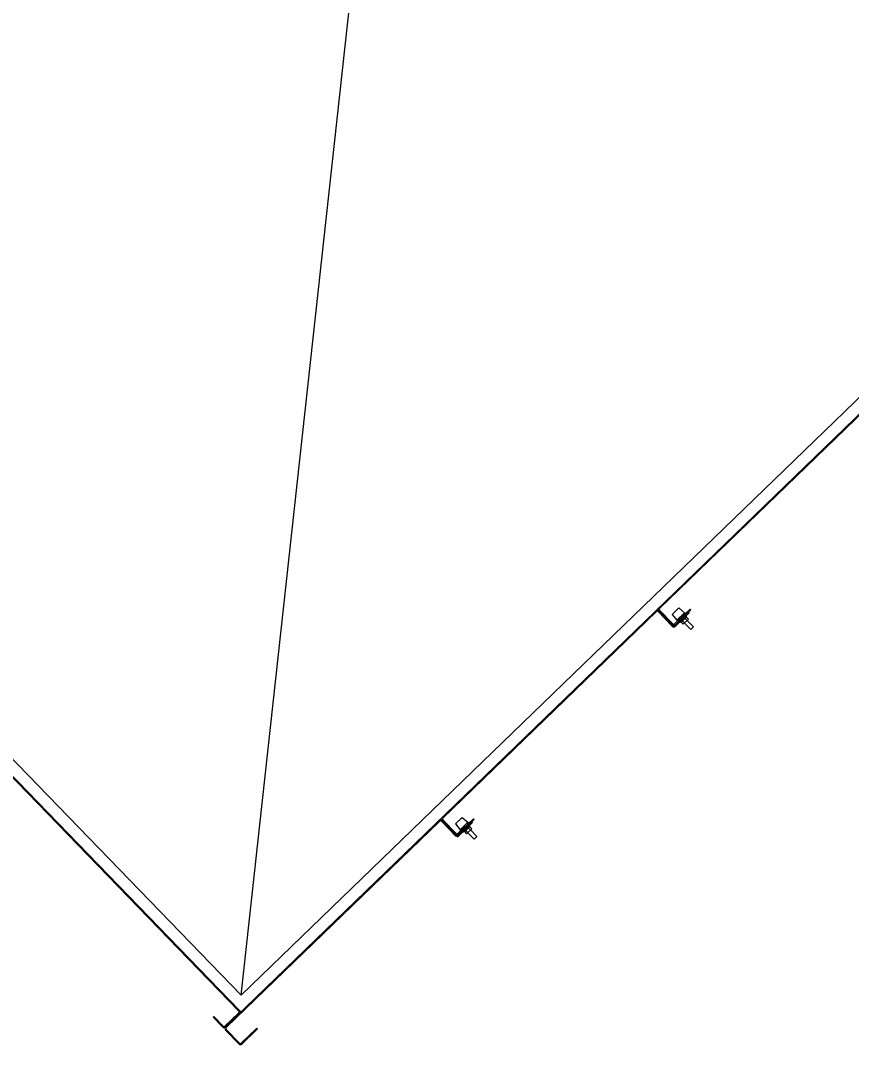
# Model space of a CAD drawing. Extents: x 468143 to 491361, y 1438528 to 1468730.
# Drawn here: x 490352.039 to 490355.498, y 1467635.322 to 1467639.586 of the extents above; entities that cross this region are included whole.
import ezdxf

# ---------------------------------------------------------------- set-up
doc = ezdxf.new("R2010")
doc.units = 0
doc.layers.add('Xreference_dp', color=7, linetype='Continuous')

msp = doc.modelspace()

# ---------------------------------------------------------------- linework, layer by layer
at = {"layer": 'Xreference_dp'}
for p, q in [((490352.9582, 1467635.527), (490353.8712, 1467643.8771)), ((490352.9582, 1467635.527), (490353.8712, 1467643.8771)), ((490357.7361, 1467640.0827), (490352.893, 1467635.3955)), ((490357.7361, 1467640.0827), (490352.893, 1467635.3955)), ((490357.6024, 1467640.0218), (490352.9582, 1467635.527)), ((490357.6024, 1467640.0218), (490352.9582, 1467635.527)), ((490349.1273, 1467639.4146), (490352.9506, 1467635.4642)), ((490349.1273, 1467639.4146), (490352.9506, 1467635.4642)), ((490349.2189, 1467639.3907), (490352.9582, 1467635.527)), ((490349.2189, 1467639.3907), (490352.9582, 1467635.527)), ((490355.9356, 1467638.3342), (490354.6994, 1467637.1378)), ((490355.9356, 1467638.3342), (490354.6994, 1467637.1378)), ((490354.6861, 1467637.125), (490353.7977, 1467636.2651)), ((490354.6861, 1467637.125), (490353.7977, 1467636.2651)), ((490354.7521, 1467637.0639), (490354.6931, 1467637.1249)), ((490354.7521, 1467637.0639), (490354.6931, 1467637.1249)), ((490354.7552, 1467637.0669), (490354.6962, 1467637.1279)), ((490354.7552, 1467637.0669), (490354.6962, 1467637.1279)), ((490354.6993, 1467637.1309), (490354.7549, 1467637.0734)), ((490354.6993, 1467637.1309), (490354.7549, 1467637.0734)), ((490354.7796, 1467637.1407), (490354.7514, 1467637.1133)), ((490354.7796, 1467637.1407), (490354.7514, 1467637.1133)), ((490354.7514, 1467637.1133), (490354.7712, 1467637.0893)), ((490354.7514, 1467637.1133), (490354.7712, 1467637.0893)), ((490354.7619, 1467637.0733), (490354.826, 1467637.1353)), ((490354.7619, 1467637.0733), (490354.826, 1467637.1353)), ((490354.82, 1467637.1226), (490354.7622, 1467637.0667)), ((490354.82, 1467637.1226), (490354.7622, 1467637.0667)), ((490354.7649, 1467637.0702), (490354.829, 1467637.1322)), ((490354.7649, 1467637.0702), (490354.829, 1467637.1322)), ((490354.8229, 1467637.1196), (490354.7652, 1467637.0637)), ((490354.8229, 1467637.1196), (490354.7652, 1467637.0637)), ((490354.803, 1467637.1201), (490354.7712, 1467637.0893)), ((490354.803, 1467637.1201), (490354.7712, 1467637.0893)), ((490354.7796, 1467637.1407), (490354.803, 1467637.1201)), ((490354.7796, 1467637.1407), (490354.803, 1467637.1201)), ((490354.8028, 1467637.1069), (490354.8027, 1467637.106)), ((490354.8028, 1467637.1069), (490354.8027, 1467637.106)), ((490354.803, 1467637.1201), (490354.8029, 1467637.1129)), ((490354.803, 1467637.1201), (490354.8029, 1467637.1129)), ((490354.82, 1467637.1226), (490354.8229, 1467637.1196)), ((490354.82, 1467637.1226), (490354.8229, 1467637.1196)), ((490354.829, 1467637.1322), (490354.826, 1467637.1353)), ((490354.829, 1467637.1322), (490354.826, 1467637.1353)), ((490354.7712, 1467637.0893), (490354.7783, 1467637.0892)), ((490354.7712, 1467637.0893), (490354.7783, 1467637.0892)), ((490354.7844, 1467637.0891), (490354.7853, 1467637.0891)), ((490354.7844, 1467637.0891), (490354.7853, 1467637.0891)), ((490354.7884, 1467637.0815), (490354.7845, 1467637.0802)), ((490354.7884, 1467637.0815), (490354.7845, 1467637.0802)), ((490354.7884, 1467637.0815), (490354.7975, 1467637.0721)), ((490354.7884, 1467637.0815), (490354.7975, 1467637.0721)), ((490354.7939, 1467637.0868), (490354.803, 1467637.0774)), ((490354.7939, 1467637.0868), (490354.803, 1467637.0774)), ((490354.8193, 1467637.0932), (490354.7975, 1467637.0721)), ((490354.8193, 1467637.0932), (490354.7975, 1467637.0721)), ((490354.8289, 1467637.0498), (490354.8025, 1467637.077)), ((490354.8289, 1467637.0498), (490354.8025, 1467637.077)), ((490354.8048, 1467637.0973), (490354.8139, 1467637.0879)), ((490354.8048, 1467637.0973), (490354.8139, 1467637.0879)), ((490354.8102, 1467637.1026), (490354.8117, 1467637.1065)), ((490354.8102, 1467637.1026), (490354.8117, 1467637.1065)), ((490354.8102, 1467637.1026), (490354.8193, 1467637.0932)), ((490354.8102, 1467637.1026), (490354.8193, 1467637.0932)), ((490354.8406, 1467637.0612), (490354.8143, 1467637.0884)), ((490354.8406, 1467637.0612), (490354.8143, 1467637.0884)), ((490354.8406, 1467637.0612), (490354.8289, 1467637.0498)), ((490354.8406, 1467637.0612), (490354.8289, 1467637.0498)), ((490352.9476, 1467635.4612), (490351.6159, 1467636.8371)), ((490352.9476, 1467635.4612), (490351.6159, 1467636.8371)), ((490353.8535, 1467636.1941), (490353.7945, 1467636.2552)), ((490353.8535, 1467636.1941), (490353.7945, 1467636.2552)), ((490353.7976, 1467636.2581), (490353.8532, 1467636.2007)), ((490353.7976, 1467636.2581), (490353.8532, 1467636.2007)), ((490353.8779, 1467636.268), (490353.8496, 1467636.2406)), ((490353.8779, 1467636.268), (490353.8496, 1467636.2406)), ((490353.8601, 1467636.2006), (490353.9242, 1467636.2626)), ((490353.8601, 1467636.2006), (490353.9242, 1467636.2626)), ((490353.8631, 1467636.1975), (490353.9272, 1467636.2595)), ((490353.8631, 1467636.1975), (490353.9272, 1467636.2595)), ((490353.8779, 1467636.268), (490353.9013, 1467636.2474)), ((490353.8779, 1467636.268), (490353.9013, 1467636.2474)), ((490353.9272, 1467636.2595), (490353.9242, 1467636.2626)), ((490353.9272, 1467636.2595), (490353.9242, 1467636.2626)), ((490353.7844, 1467636.2523), (490352.8959, 1467635.3924)), ((490353.7844, 1467636.2523), (490352.8959, 1467635.3924)), ((490353.8504, 1467636.1912), (490353.7914, 1467636.2522)), ((490353.8504, 1467636.1912), (490353.7914, 1467636.2522)), ((490353.8496, 1467636.2406), (490353.8694, 1467636.2166)), ((490353.8496, 1467636.2406), (490353.8694, 1467636.2166)), ((490353.9182, 1467636.2499), (490353.8605, 1467636.194)), ((490353.9182, 1467636.2499), (490353.8605, 1467636.194)), ((490353.9212, 1467636.2468), (490353.8635, 1467636.1909)), ((490353.9212, 1467636.2468), (490353.8635, 1467636.1909)), ((490353.9013, 1467636.2474), (490353.8694, 1467636.2166)), ((490353.9013, 1467636.2474), (490353.8694, 1467636.2166)), ((490353.8694, 1467636.2166), (490353.8766, 1467636.2165)), ((490353.8694, 1467636.2166), (490353.8766, 1467636.2165)), ((490353.8827, 1467636.2164), (490353.8836, 1467636.2164)), ((490353.8827, 1467636.2164), (490353.8836, 1467636.2164)), ((490353.8921, 1467636.2141), (490353.9012, 1467636.2047)), ((490353.8921, 1467636.2141), (490353.9012, 1467636.2047)), ((490353.9176, 1467636.2205), (490353.8958, 1467636.1994)), ((490353.9176, 1467636.2205), (490353.8958, 1467636.1994)), ((490353.901, 1467636.2342), (490353.901, 1467636.2333)), ((490353.901, 1467636.2342), (490353.901, 1467636.2333)), ((490353.9013, 1467636.2474), (490353.9011, 1467636.2402)), ((490353.9013, 1467636.2474), (490353.9011, 1467636.2402)), ((490353.903, 1467636.2246), (490353.9121, 1467636.2152)), ((490353.903, 1467636.2246), (490353.9121, 1467636.2152)), ((490353.9085, 1467636.2299), (490353.9099, 1467636.2338)), ((490353.9085, 1467636.2299), (490353.9099, 1467636.2338)), ((490353.9085, 1467636.2299), (490353.9176, 1467636.2205)), ((490353.9085, 1467636.2299), (490353.9176, 1467636.2205)), ((490353.9389, 1467636.1885), (490353.9126, 1467636.2157)), ((490353.9389, 1467636.1885), (490353.9126, 1467636.2157)), ((490353.9182, 1467636.2499), (490353.9212, 1467636.2468)), ((490353.9182, 1467636.2499), (490353.9212, 1467636.2468)), ((490353.8867, 1467636.2088), (490353.8828, 1467636.2075)), ((490353.8867, 1467636.2088), (490353.8828, 1467636.2075)), ((490353.8867, 1467636.2088), (490353.8958, 1467636.1994)), ((490353.8867, 1467636.2088), (490353.8958, 1467636.1994)), ((490353.9271, 1467636.1771), (490353.9008, 1467636.2043)), ((490353.9271, 1467636.1771), (490353.9008, 1467636.2043)), ((490353.9389, 1467636.1885), (490353.9271, 1467636.1771)), ((490353.9389, 1467636.1885), (490353.9271, 1467636.1771)), ((490352.89, 1467635.3986), (490352.9474, 1467635.4542)), ((490352.89, 1467635.3986), (490352.9474, 1467635.4542)), ((490352.9508, 1467635.464), (490352.9571, 1467635.4575)), ((490352.9508, 1467635.464), (490352.9571, 1467635.4575)), ((490352.8407, 1467635.4362), (490352.8438, 1467635.4392)), ((490352.8407, 1467635.4362), (490352.8438, 1467635.4392)), ((490352.8407, 1467635.4362), (490352.8799, 1467635.3957)), ((490352.8407, 1467635.4362), (490352.8799, 1467635.3957)), ((490352.8438, 1467635.4392), (490352.883, 1467635.3987)), ((490352.8438, 1467635.4392), (490352.883, 1467635.3987)), ((490352.8927, 1467635.3825), (490352.9484, 1467635.325)), ((490352.8927, 1467635.3825), (490352.9484, 1467635.325)), ((490352.8958, 1467635.3854), (490352.9515, 1467635.328)), ((490352.8958, 1467635.3854), (490352.9515, 1467635.328)), ((490352.9584, 1467635.3279), (490353.0225, 1467635.3899)), ((490352.9584, 1467635.3279), (490353.0225, 1467635.3899)), ((490352.9614, 1467635.3248), (490353.0255, 1467635.3868)), ((490352.9614, 1467635.3248), (490353.0255, 1467635.3868)), ((490353.0255, 1467635.3868), (490353.0225, 1467635.3899)), ((490353.0255, 1467635.3868), (490353.0225, 1467635.3899))]:
    msp.add_line(p, q, dxfattribs=at)
for centre, radius, start, end in [((490354.6896, 1467637.1215), 0.00922, 44.063, 134.063), ((490354.6896, 1467637.1215), 0.00922, 44.063, 134.063), ((490354.6896, 1467637.1215), 0.00492, 44.063, 134.063), ((490354.6896, 1467637.1215), 0.00492, 44.063, 134.063), ((490354.7028, 1467637.1343), 0.00922, 134.063, 224.063), ((490354.7028, 1467637.1343), 0.00922, 134.063, 224.063), ((490354.7028, 1467637.1343), 0.00492, 134.063, 224.063), ((490354.7028, 1467637.1343), 0.00492, 134.063, 224.063), ((490354.8109, 1467637.1068), 0.00082, 339.063, 134.063), ((490354.8109, 1467637.1068), 0.00082, 339.063, 134.063), ((490354.7584, 1467637.0768), 0.00922, 224.063, 314.063), ((490354.7584, 1467637.0768), 0.00922, 224.063, 314.063), ((490354.7588, 1467637.0703), 0.00922, 224.063, 314.063), ((490354.7588, 1467637.0703), 0.00922, 224.063, 314.063), ((490354.7584, 1467637.0768), 0.00492, 224.063, 314.063), ((490354.7584, 1467637.0768), 0.00492, 224.063, 314.063), ((490354.7588, 1467637.0703), 0.00492, 224.063, 314.063), ((490354.7588, 1467637.0703), 0.00492, 224.063, 314.063), ((490354.7843, 1467637.081), 0.00082, 134.063, 289.063), ((490354.7843, 1467637.081), 0.00082, 134.063, 289.063), ((490354.7817, 1467637.0915), 0.013, 336.133, 339.1312), ((490354.7817, 1467637.0915), 0.013, 336.133, 339.1312), ((490354.8004, 1467637.1101), 0.0134, 289.0406, 291.9474), ((490354.8004, 1467637.1101), 0.0134, 289.0406, 291.9474), ((490353.7878, 1467636.2487), 0.00922, 44.063, 134.063), ((490353.7878, 1467636.2487), 0.00922, 44.063, 134.063), ((490353.8011, 1467636.2616), 0.00922, 134.063, 224.063), ((490353.8011, 1467636.2616), 0.00922, 134.063, 224.063), ((490353.8011, 1467636.2616), 0.00492, 134.063, 224.063), ((490353.8011, 1467636.2616), 0.00492, 134.063, 224.063), ((490353.7878, 1467636.2487), 0.00492, 44.063, 134.063), ((490353.7878, 1467636.2487), 0.00492, 44.063, 134.063), ((490353.88, 1467636.2187), 0.013, 336.133, 339.1312), ((490353.88, 1467636.2187), 0.013, 336.133, 339.1312), ((490353.8986, 1467636.2374), 0.0134, 289.0406, 291.9474), ((490353.8986, 1467636.2374), 0.0134, 289.0406, 291.9474), ((490353.9092, 1467636.234), 0.00082, 339.063, 134.063), ((490353.9092, 1467636.234), 0.00082, 339.063, 134.063), ((490353.8567, 1467636.2041), 0.00922, 224.063, 314.063), ((490353.8567, 1467636.2041), 0.00922, 224.063, 314.063), ((490353.857, 1467636.1976), 0.00922, 224.063, 314.063), ((490353.857, 1467636.1976), 0.00922, 224.063, 314.063), ((490353.8567, 1467636.2041), 0.00492, 224.063, 314.063), ((490353.8567, 1467636.2041), 0.00492, 224.063, 314.063), ((490353.857, 1467636.1976), 0.00492, 224.063, 314.063), ((490353.857, 1467636.1976), 0.00492, 224.063, 314.063), ((490353.8825, 1467636.2083), 0.00082, 134.063, 289.063), ((490353.8825, 1467636.2083), 0.00082, 134.063, 289.063), ((490352.944, 1467635.4577), 0.00492, 314.063, 44.063), ((490352.944, 1467635.4577), 0.00492, 314.063, 44.063), ((490352.944, 1467635.4577), 0.00922, 314.063, 44.063), ((490352.944, 1467635.4577), 0.00922, 314.063, 44.063), ((490352.8865, 1467635.4021), 0.00922, 224.063, 314.063), ((490352.8865, 1467635.4021), 0.00922, 224.063, 314.063), ((490352.8865, 1467635.4021), 0.00492, 224.063, 314.063), ((490352.8865, 1467635.4021), 0.00492, 224.063, 314.063), ((490352.8994, 1467635.3889), 0.00922, 134.063, 224.063), ((490352.8994, 1467635.3889), 0.00922, 134.063, 224.063), ((490352.8994, 1467635.3889), 0.00492, 134.063, 224.063), ((490352.8994, 1467635.3889), 0.00492, 134.063, 224.063), ((490352.955, 1467635.3314), 0.00922, 224.063, 314.063), ((490352.955, 1467635.3314), 0.00922, 224.063, 314.063), ((490352.955, 1467635.3314), 0.00492, 224.063, 314.063), ((490352.955, 1467635.3314), 0.00492, 224.063, 314.063)]:
    msp.add_arc(centre, radius, start, end, dxfattribs=at)
for points in [[(490354.7884, 1467637.0815), (490354.7887, 1467637.0816), (490354.7893, 1467637.0819), (490354.7901, 1467637.0823), (490354.7909, 1467637.0827), (490354.7916, 1467637.0833), (490354.7922, 1467637.0839), (490354.7927, 1467637.0846), (490354.7932, 1467637.0854), (490354.7935, 1467637.0859), (490354.7936, 1467637.0862)], [(490354.7884, 1467637.0815), (490354.7887, 1467637.0816), (490354.7893, 1467637.0819), (490354.7901, 1467637.0823), (490354.7909, 1467637.0827), (490354.7916, 1467637.0833), (490354.7922, 1467637.0839), (490354.7927, 1467637.0846), (490354.7932, 1467637.0854), (490354.7935, 1467637.0859), (490354.7936, 1467637.0862)], [(490354.7939, 1467637.0868), (490354.795, 1467637.0875), (490354.7966, 1467637.0885), (490354.7986, 1467637.0901), (490354.7995, 1467637.091), (490354.8, 1467637.0914)], [(490354.7939, 1467637.0868), (490354.795, 1467637.0875), (490354.7966, 1467637.0885), (490354.7986, 1467637.0901), (490354.7995, 1467637.091), (490354.8, 1467637.0914)], [(490354.8, 1467637.0914), (490354.8004, 1467637.0918), (490354.8013, 1467637.0928), (490354.803, 1467637.0947), (490354.8041, 1467637.0963), (490354.8048, 1467637.0973)], [(490354.8, 1467637.0914), (490354.8004, 1467637.0918), (490354.8013, 1467637.0928), (490354.803, 1467637.0947), (490354.8041, 1467637.0963), (490354.8048, 1467637.0973)], [(490354.8054, 1467637.0976), (490354.8057, 1467637.0977), (490354.8062, 1467637.0979), (490354.807, 1467637.0984), (490354.8077, 1467637.0989), (490354.8084, 1467637.0995), (490354.8089, 1467637.1002), (490354.8094, 1467637.101), (490354.8098, 1467637.1018), (490354.8101, 1467637.1023), (490354.8102, 1467637.1026)], [(490354.8054, 1467637.0976), (490354.8057, 1467637.0977), (490354.8062, 1467637.0979), (490354.807, 1467637.0984), (490354.8077, 1467637.0989), (490354.8084, 1467637.0995), (490354.8089, 1467637.1002), (490354.8094, 1467637.101), (490354.8098, 1467637.1018), (490354.8101, 1467637.1023), (490354.8102, 1467637.1026)], [(490353.8867, 1467636.2088), (490353.887, 1467636.2089), (490353.8876, 1467636.2092), (490353.8884, 1467636.2096), (490353.8892, 1467636.21), (490353.8899, 1467636.2106), (490353.8905, 1467636.2112), (490353.891, 1467636.2119), (490353.8915, 1467636.2127), (490353.8918, 1467636.2132), (490353.8919, 1467636.2135)], [(490353.8867, 1467636.2088), (490353.887, 1467636.2089), (490353.8876, 1467636.2092), (490353.8884, 1467636.2096), (490353.8892, 1467636.21), (490353.8899, 1467636.2106), (490353.8905, 1467636.2112), (490353.891, 1467636.2119), (490353.8915, 1467636.2127), (490353.8918, 1467636.2132), (490353.8919, 1467636.2135)], [(490353.8921, 1467636.2141), (490353.8932, 1467636.2148), (490353.8948, 1467636.2158), (490353.8968, 1467636.2174), (490353.8978, 1467636.2183), (490353.8982, 1467636.2187)], [(490353.8921, 1467636.2141), (490353.8932, 1467636.2148), (490353.8948, 1467636.2158), (490353.8968, 1467636.2174), (490353.8978, 1467636.2183), (490353.8982, 1467636.2187)], [(490353.8982, 1467636.2187), (490353.8987, 1467636.2191), (490353.8996, 1467636.2201), (490353.9012, 1467636.222), (490353.9023, 1467636.2236), (490353.903, 1467636.2246)], [(490353.8982, 1467636.2187), (490353.8987, 1467636.2191), (490353.8996, 1467636.2201), (490353.9012, 1467636.222), (490353.9023, 1467636.2236), (490353.903, 1467636.2246)], [(490353.9037, 1467636.2249), (490353.9039, 1467636.225), (490353.9045, 1467636.2252), (490353.9053, 1467636.2257), (490353.906, 1467636.2262), (490353.9066, 1467636.2268), (490353.9072, 1467636.2275), (490353.9077, 1467636.2282), (490353.9081, 1467636.2291), (490353.9084, 1467636.2296), (490353.9085, 1467636.2299)], [(490353.9037, 1467636.2249), (490353.9039, 1467636.225), (490353.9045, 1467636.2252), (490353.9053, 1467636.2257), (490353.906, 1467636.2262), (490353.9066, 1467636.2268), (490353.9072, 1467636.2275), (490353.9077, 1467636.2282), (490353.9081, 1467636.2291), (490353.9084, 1467636.2296), (490353.9085, 1467636.2299)]]:
    msp.add_open_spline(points, degree=3, dxfattribs=at)

doc.saveas('drawing.dxf')
